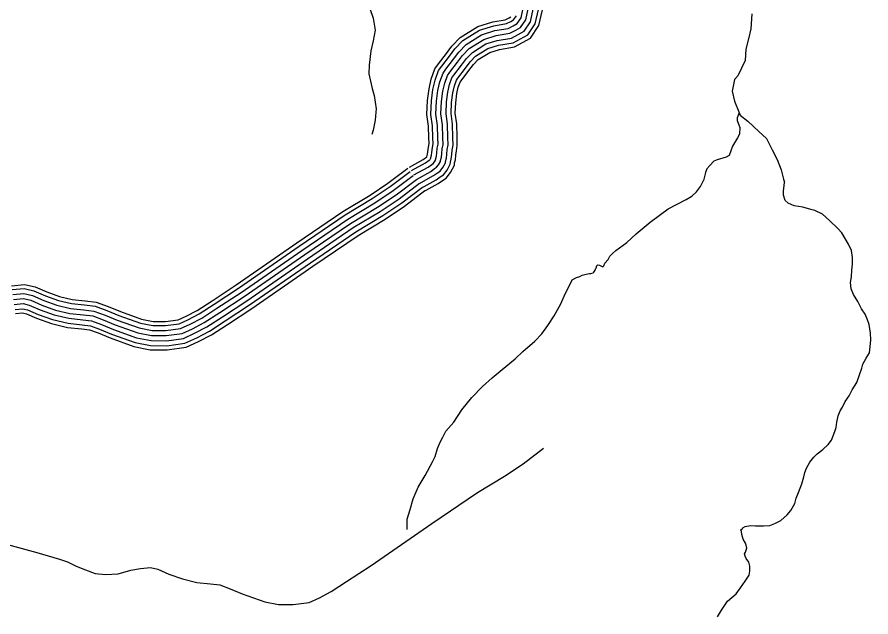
# Model space of a CAD drawing. Extents: x 1788175 to 1969470, y 584502 to 738744.
# Drawn here: x 1910663 to 1915940, y 649553 to 653258 of the extents above; entities that cross this region are included whole.
import ezdxf

# ---------------------------------------------------------------- set-up
doc = ezdxf.new("R2010")
doc.units = 0
doc.layers.add('DESIGN - TRANSPORTATION - Text', color=7, linetype='Continuous')
doc.layers.add('SURVEY - TRANSPORTATION - Roads', color=7, linetype='Continuous')

msp = doc.modelspace()

# ---------------------------------------------------------------- linework, layer by layer
at = {"layer": 'DESIGN - TRANSPORTATION - Text'}
for points in [[(1912843.3, 653310.9), (1912863.7, 653250.3), (1912875.8, 653177.8), (1912864.1, 653111.9), (1912848.4, 653050.2), (1912838.1, 652960.3), (1912836.7, 652908.2), (1912858.3, 652817.4), (1912869.2, 652773), (1912883, 652690.5), (1912880.5, 652670.5), (1912875.2, 652620.5), (1912863.5, 652558.7), (1912854.8, 652532.9)], [(1915204.5, 653277.1), (1915198.1, 653185.1), (1915182.4, 653123.4), (1915166.8, 653059.6), (1915162.9, 652989.6), (1915116.4, 652894.6), (1915095.8, 652873), (1915081.8, 652799.2), (1915096.3, 652738.7), (1915122.5, 652671.9), (1915132, 652651.6), (1915179.1, 652614.3), (1915247.4, 652550.3), (1915294.4, 652507), (1915328.6, 652438), (1915361, 652379), (1915385.4, 652314.2), (1915399.8, 652255.7), (1915405, 652238.8)], [(1915125.6, 652665.4), (1915112.3, 652635.5), (1915113.2, 652620), (1915124.4, 652591.7), (1915130, 652575.5), (1915128.1, 652535.1), (1915114.3, 652511.7), (1915097.5, 652482.1), (1915084.9, 652460.4), (1915063.4, 652402.8), (1915045.1, 652393.3), (1914990.6, 652376.7), (1914968.4, 652367.2), (1914943.7, 652341.8), (1914925.9, 652320.8), (1914918.5, 652298.4), (1914905.1, 652248)], [(1913072.8, 650091.6), (1913073.5, 650155.7), (1913092.2, 650215.6), (1913110.9, 650281.5), (1913141.7, 650353.3), (1913184.6, 650427), (1913229.5, 650510.6), (1913245.9, 650544.5), (1913260.4, 650592.4), (1913274.8, 650628.3), (1913293.2, 650662.2), (1913311.7, 650700.1), (1913362.3, 650755.6), (1913411.1, 650831.3), (1913474, 650908.7), (1913538.8, 650976.2), (1913599.4, 651029.6), (1913660, 651081.1), (1913740.7, 651146.3), (1913789.2, 651191.9), (1913861.9, 651255.3), (1913906.4, 651300.9), (1913943, 651352.6), (1913981.7, 651412.3), (1914022.5, 651486), (1914049.2, 651547.8), (1914081.9, 651607.5), (1914094.2, 651635.5), (1914120.4, 651649.2), (1914140.5, 651655), (1914154.5, 651662.9), (1914180.6, 651670.6), (1914200.7, 651674.4), (1914208.7, 651674.3), (1914222.7, 651678.2), (1914226.8, 651682.2), (1914234.9, 651694.1), (1914239, 651706.1), (1914243.1, 651712), (1914243.2, 651720), (1914251.3, 651728), (1914263.3, 651725.8), (1914275.2, 651719.7), (1914283.1, 651715.6), (1914289.2, 651721.6), (1914295.4, 651737.5), (1914315.6, 651759.4), (1914325.9, 651781.3), (1914340, 651795.2), (1914364.3, 651816.9), (1914430.8, 651866.3), (1914489.4, 651919.8), (1914576.2, 651991), (1914638.8, 652038.5), (1914687.2, 652074), (1914737.5, 652099.5), (1914797.8, 652130.9), (1914834, 652150.6), (1914862.3, 652178.4), (1914886.7, 652212.2), (1914905.1, 652248)], [(1914992.5, 649552.6), (1915017, 649594.4), (1915053.6, 649650.1), (1915106.1, 649695.7), (1915134.5, 649731.4), (1915163, 649773.2), (1915187.4, 649811), (1915191.7, 649835), (1915192.1, 649867.1), (1915184.3, 649891.2), (1915168.6, 649913.4), (1915162.7, 649927.5), (1915158.9, 649941.5), (1915165, 649953.5), (1915173.3, 649977.4), (1915169.5, 649995.5), (1915163.7, 650007.6), (1915150, 650033.8), (1915142.3, 650061.9), (1915140.5, 650080), (1915136.6, 650090), (1915146.7, 650097.9), (1915148.7, 650101.9), (1915162.8, 650111.8), (1915194.9, 650117.4), (1915226.9, 650115.1), (1915256.9, 650114.8), (1915276.9, 650114.6), (1915314.9, 650118.2), (1915347, 650129.9), (1915383.2, 650147.5), (1915421.6, 650183.2), (1915445.9, 650209), (1915470.4, 650252.8), (1915478.8, 650286.8), (1915493.2, 650320.7), (1915513.8, 650374.5), (1915524.3, 650418.5), (1915530.6, 650444.5), (1915540.9, 650472.4), (1915561.3, 650508.3), (1915587.7, 650540.1), (1915607.9, 650559.9), (1915642.2, 650587.6), (1915676.5, 650617.3), (1915696.9, 650645.1), (1915707.1, 650671), (1915717.4, 650697), (1915725.7, 650722.9), (1915730.1, 650754.9), (1915736.6, 650794.9), (1915748.9, 650824.8), (1915763.2, 650848.7), (1915781.5, 650882.6), (1915806, 650918.4), (1915824.4, 650954.3), (1915852.9, 651000), (1915869.4, 651048), (1915883.9, 651089.9), (1915890.2, 651113.8), (1915910.6, 651151.7), (1915931, 651183.5), (1915935.4, 651221.6), (1915939.9, 651263.6), (1915936.3, 651305.7), (1915929, 651359.9), (1915919.3, 651388), (1915903.7, 651422.2), (1915882.1, 651456.5), (1915858.6, 651500.8), (1915833.1, 651545.2), (1915817.5, 651579.4), (1915813.9, 651617.5), (1915820.3, 651653.5), (1915822.8, 651693.5), (1915825.2, 651731.6), (1915825.7, 651773.6), (1915820.2, 651815.7), (1915800.6, 651856), (1915781, 651890.3), (1915759.4, 651924.6), (1915735.7, 651950.9), (1915684.3, 652001.5), (1915640.7, 652040), (1915593, 652062.5), (1915569, 652068.8), (1915519.2, 652083.3), (1915491.3, 652087.6), (1915465.3, 652091.9), (1915427.5, 652108.3), (1915409.7, 652124.5), (1915400.1, 652158.7), (1915400.4, 652184.7), (1915404.7, 652214.8), (1915405, 652238.8)]]:
    msp.add_lwpolyline(points, dxfattribs=at)
at = {"layer": 'SURVEY - TRANSPORTATION - Roads'}
for points in [[(1913115.4, 652282.7), (1913202.6, 652331.1), (1913226.4, 652348), (1913234.8, 652353.3), (1913242.2, 652362.7), (1913248, 652373.5), (1913248.1, 652376.4), (1913255.1, 652399.6), (1913257.3, 652418.6), (1913260.1, 652447.4), (1913264.5, 652473.5), (1913263.7, 652512.6), (1913261.8, 652588.9), (1913251.4, 652658.5), (1913255.7, 652738.7), (1913263.7, 652805.3), (1913275.8, 652858.6), (1913295.2, 652912.3), (1913312.5, 652935.7), (1913360.3, 652998.7), (1913392.5, 653041.4), (1913437.6, 653088.6), (1913533.8, 653148.5), (1913616.4, 653174.4), (1913698.1, 653187.8), (1913729.7, 653204.3), (1913753.3, 653217.6), (1913777.4, 653254.1), (1913790.9, 653311.9)], [(1913130.5, 652255.6), (1913219.2, 652304.8), (1913243.6, 652322.2), (1913255.9, 652329.9), (1913268.3, 652345.6), (1913278.8, 652365.4), (1913279, 652371.4), (1913285.6, 652393.3), (1913288.1, 652415.3), (1913290.9, 652443.3), (1913295.6, 652471.2), (1913294.7, 652513.3), (1913292.8, 652591.5), (1913282.6, 652660), (1913286.6, 652736), (1913294.2, 652800), (1913305.6, 652849.8), (1913322.8, 652897.5), (1913337.4, 652917.1), (1913385.1, 652980), (1913416.2, 653021.3), (1913457.3, 653064.3), (1913546.9, 653120.1), (1913623.6, 653144.2), (1913708, 653158), (1913744.6, 653177.1), (1913775, 653194.3), (1913806.3, 653241.6), (1913822.1, 653309.3)], [(1913145.5, 652228.5), (1913235.7, 652278.6), (1913260.9, 652296.5), (1913276.9, 652306.5), (1913294.3, 652328.6), (1913309.6, 652357.3), (1913309.9, 652366.4), (1913316, 652387), (1913319, 652412), (1913321.6, 652439.2), (1913326.7, 652468.9), (1913325.7, 652514), (1913323.7, 652594.2), (1913313.7, 652661.5), (1913317.5, 652733.4), (1913324.8, 652794.7), (1913335.4, 652841.1), (1913350.4, 652882.7), (1913362.2, 652898.5), (1913409.8, 652961.3), (1913439.8, 653001.2), (1913477, 653040.1), (1913559.9, 653091.7), (1913630.8, 653113.9), (1913718, 653128.2), (1913759.4, 653149.8), (1913796.8, 653171), (1913835.2, 653229.1), (1913853.4, 653306.8)], [(1913160.5, 652201.4), (1913252.3, 652252.3), (1913278.2, 652270.7), (1913297.9, 652283.1), (1913320.4, 652311.6), (1913340.4, 652349.1), (1913340.7, 652361.5), (1913346.5, 652380.7), (1913349.8, 652408.6), (1913352.4, 652435.1), (1913357.7, 652466.6), (1913356.7, 652514.7), (1913354.7, 652596.9), (1913344.8, 652662.9), (1913348.4, 652730.7), (1913355.4, 652789.4), (1913365.2, 652832.3), (1913378.1, 652867.9), (1913387, 652880), (1913434.5, 652942.6), (1913463.5, 652981.1), (1913496.7, 653015.8), (1913573, 653063.3), (1913638, 653083.7), (1913727.9, 653098.4), (1913774.2, 653122.6), (1913818.5, 653147.7), (1913864.2, 653216.7), (1913884.6, 653304.3)], [(1913173, 652178.9), (1913266, 652230.5), (1913292.5, 652249.3), (1913315.3, 652263.7), (1913342, 652297.4), (1913366, 652342.4), (1913366.3, 652357.4), (1913371.8, 652375.4), (1913375.3, 652405.9), (1913377.9, 652431.6), (1913383.5, 652464.7), (1913382.4, 652515.3), (1913380.3, 652599.1), (1913370.6, 652664.2), (1913374, 652728.5), (1913380.8, 652785), (1913389.9, 652825), (1913401, 652855.6), (1913407.6, 652864.6), (1913455, 652927.1), (1913483.1, 652964.4), (1913513.1, 652995.7), (1913583.8, 653039.7), (1913643.9, 653058.6), (1913736.1, 653073.7), (1913786.5, 653100), (1913836.6, 653128.3), (1913888.2, 653206.4), (1913910.5, 653302.2)], [(1913457.3, 653064.3), (1913546.9, 653120.1), (1913623.6, 653144.2), (1913708, 653158), (1913744.6, 653177.1), (1913775, 653194.3), (1913806.3, 653241.6), (1913822.1, 653309.3)], [(1913088.4, 652331.4), (1913172.9, 652378.3), (1913195.3, 652394.2), (1913200.3, 652411), (1913201.9, 652424.5), (1913204.9, 652454.7), (1913208.7, 652477.6), (1913208, 652511.3), (1913206.2, 652584), (1913195.5, 652655.8), (1913200.1, 652743.5), (1913208.7, 652814.8), (1913222.2, 652874.3), (1913245.6, 652938.9), (1913267.9, 652969.1), (1913315.9, 653032.3), (1913350, 653077.6), (1913402.2, 653132.2), (1913510.4, 653199.5), (1913603.5, 653228.7), (1913680.2, 653241.3), (1913703.1, 653253.3), (1913714.2, 653259.5)], [(1913100.4, 652309.8), (1913186.1, 652357.4), (1913209.1, 652373.8), (1913213.8, 652376.7), (1913216.2, 652379.7), (1913217.4, 652382), (1913224.6, 652405.9), (1913226.5, 652421.9), (1913229.4, 652451.5), (1913233.5, 652475.8), (1913232.7, 652511.9), (1913230.9, 652586.2), (1913220.3, 652657), (1913224.8, 652741.4), (1913233.1, 652810.6), (1913246, 652867.3), (1913267.6, 652927.1), (1913287.7, 652954.3), (1913335.6, 653017.4), (1913368.9, 653061.5), (1913417.9, 653112.8), (1913520.8, 653176.9), (1913609.2, 653204.6), (1913688.2, 653217.6), (1913714.9, 653231.5), (1913731.6, 653240.9), (1913748.5, 653266.5)], [(1913130.5, 652255.6), (1913219.2, 652304.8), (1913243.6, 652322.2), (1913255.9, 652329.9), (1913268.3, 652345.6), (1913278.8, 652365.4), (1913279, 652371.4), (1913285.6, 652393.3), (1913288.1, 652415.3), (1913290.9, 652443.3), (1913295.6, 652471.2), (1913294.7, 652513.3), (1913292.8, 652591.5), (1913282.6, 652660), (1913286.6, 652736), (1913294.2, 652800), (1913305.6, 652849.8), (1913322.8, 652897.5), (1913337.4, 652917.1), (1913385.1, 652980), (1913416.2, 653021.3), (1913457.3, 653064.3)], [(1910629.2, 651598.7), (1910707.7, 651606.7), (1910774.5, 651591), (1910847.7, 651559.9), (1910925.2, 651531.6), (1911003.1, 651513.3), (1911082.6, 651505), (1911151.1, 651496.5), (1911226.6, 651469.4), (1911301, 651438.4), (1911431.5, 651391.3), (1911503.3, 651377.3), (1911579.1, 651376.7), (1911658.1, 651387.6), (1911707.8, 651410.2), (1911775.7, 651446.3), (1911867.7, 651505.7), (1912017.2, 651603.2), (1912391.3, 651862.5), (1912677.1, 652056.4), (1912844.2, 652157.2), (1912955.2, 652231.1), (1913077.9, 652324.6)], [(1910632.7, 651574.2), (1910706, 651581.7), (1910766.8, 651567.4), (1910838.6, 651536.9), (1910918.1, 651507.9), (1910999, 651488.9), (1911079.8, 651480.4), (1911145.3, 651472.3), (1911217.6, 651446.4), (1911292.1, 651415.4), (1911424.9, 651367.4), (1911500.8, 651352.6), (1911580.7, 651352), (1911665.1, 651363.6), (1911718.7, 651388), (1911788.2, 651425), (1911881.1, 651485), (1912031, 651582.7), (1912405.3, 651842.1), (1912690.5, 652035.6), (1912857.4, 652136.3), (1912969.5, 652210.9), (1913092.9, 652304.9)], [(1910637, 651543.5), (1910704, 651550.3), (1910757.1, 651537.9), (1910827.3, 651508.1), (1910909.2, 651478.1), (1910993.8, 651458.3), (1911076.3, 651449.6), (1911138.1, 651442), (1911206.4, 651417.5), (1911280.9, 651386.5), (1911416.6, 651337.5), (1911497.7, 651321.7), (1911582.7, 651321), (1911673.8, 651333.5), (1911732.4, 651360.2), (1911803.9, 651398.2), (1911898, 651458.9), (1912048.3, 651557), (1912422.8, 651816.6), (1912707.2, 652009.5), (1912874, 652110.1), (1912987.5, 652185.7), (1913111.7, 652280.3)], [(1910641.4, 651512.8), (1910702, 651518.9), (1910747.5, 651508.3), (1910815.9, 651479.2), (1910900.3, 651448.4), (1910988.6, 651427.6), (1911072.8, 651418.8), (1911130.9, 651411.7), (1911195.2, 651388.5), (1911269.6, 651357.6), (1911408.4, 651307.5), (1911494.6, 651290.7), (1911584.6, 651290), (1911682.5, 651303.4), (1911746.1, 651332.4), (1911819.7, 651371.5), (1911914.9, 651432.9), (1912065.6, 651531.2), (1912440.3, 651791), (1912723.9, 651983.4), (1912890.6, 652083.9), (1913005.5, 652160.4), (1913130.5, 652255.6)], [(1910641.4, 651512.8), (1910702, 651518.9), (1910747.5, 651508.3), (1910815.9, 651479.2), (1910900.3, 651448.4), (1910988.6, 651427.6), (1911072.8, 651418.8), (1911130.9, 651411.7), (1911195.2, 651388.5), (1911269.6, 651357.6), (1911408.4, 651307.5), (1911494.6, 651290.7), (1911584.6, 651290), (1911682.5, 651303.4), (1911746.1, 651332.4), (1911819.7, 651371.5), (1911914.9, 651432.9), (1912065.6, 651531.2), (1912440.3, 651791), (1912723.9, 651983.4), (1912890.6, 652083.9), (1913005.5, 652160.4), (1913130.5, 652255.6)], [(1910645.7, 651482.1), (1910700, 651487.6), (1910737.8, 651478.7), (1910804.5, 651450.4), (1910891.4, 651418.6), (1910983.4, 651397), (1911069.3, 651388), (1911123.7, 651381.3), (1911184, 651359.6), (1911258.4, 651328.7), (1911400.1, 651277.5), (1911491.5, 651259.7), (1911586.6, 651259), (1911691.2, 651273.3), (1911759.9, 651304.5), (1911835.4, 651344.7), (1911931.8, 651406.9), (1912082.9, 651505.5), (1912457.9, 651765.4), (1912740.6, 651957.3), (1912907.2, 652057.7), (1913023.5, 652135.2), (1913149.3, 652231)], [(1910650.1, 651451.3), (1910698, 651456.2), (1910728.1, 651449.1), (1910793.1, 651421.5), (1910882.5, 651388.9), (1910978.3, 651366.4), (1911065.7, 651357.2), (1911116.4, 651351), (1911172.8, 651330.7), (1911247.2, 651299.8), (1911391.8, 651247.5), (1911488.4, 651228.7), (1911588.6, 651227.9), (1911699.9, 651243.2), (1911773.6, 651276.7), (1911851.1, 651318), (1911948.6, 651380.9), (1912100.2, 651479.8), (1912475.4, 651739.9), (1912757.3, 651931.1), (1912923.9, 652031.5), (1913041.5, 652109.9), (1913168, 652206.3)], [(1910653.7, 651425.9), (1910696.3, 651430.2), (1910720.1, 651424.6), (1910783.7, 651397.6), (1910875.1, 651364.2), (1910974, 651341), (1911062.8, 651331.7), (1911110.4, 651325.8), (1911163.5, 651306.7), (1911237.9, 651275.8), (1911384.9, 651222.7), (1911485.8, 651203), (1911590.3, 651202.2), (1911707.1, 651218.2), (1911784.9, 651253.6), (1911864.1, 651295.8), (1911962.6, 651359.4), (1912114.6, 651458.4), (1912490, 651718.7), (1912771.2, 651909.5), (1912937.6, 652009.8), (1913056.5, 652089), (1913183.6, 652185.8)], [(1910443.3, 650043.4), (1910784.7, 649950.2), (1910925.3, 649910.2), (1910973.5, 649892.8), (1911027.9, 649865.6), (1911086.2, 649844.4), (1911144.5, 649821.2), (1911208.6, 649814.1), (1911286.6, 649819.2), (1911366.3, 649840.4), (1911426.2, 649851.3), (1911486.9, 649857.4), (1911532.3, 649846.8), (1911600.7, 649817.7), (1911685.2, 649786.9), (1911773.5, 649766.1), (1911857.6, 649757.3), (1911915.7, 649750.1), (1911980.1, 649727), (1912054.5, 649696), (1912193.2, 649646), (1912279.5, 649629.2), (1912369.5, 649628.5), (1912467.4, 649641.9), (1912531, 649670.8), (1912604.5, 649710), (1912699.7, 649771.4), (1912850.5, 649869.7), (1913225.2, 650129.5), (1913508.8, 650321.9), (1913675.5, 650422.4), (1913790.4, 650498.9), (1913915.3, 650594.1)]]:
    msp.add_lwpolyline(points, dxfattribs=at)

doc.saveas('drawing.dxf')
